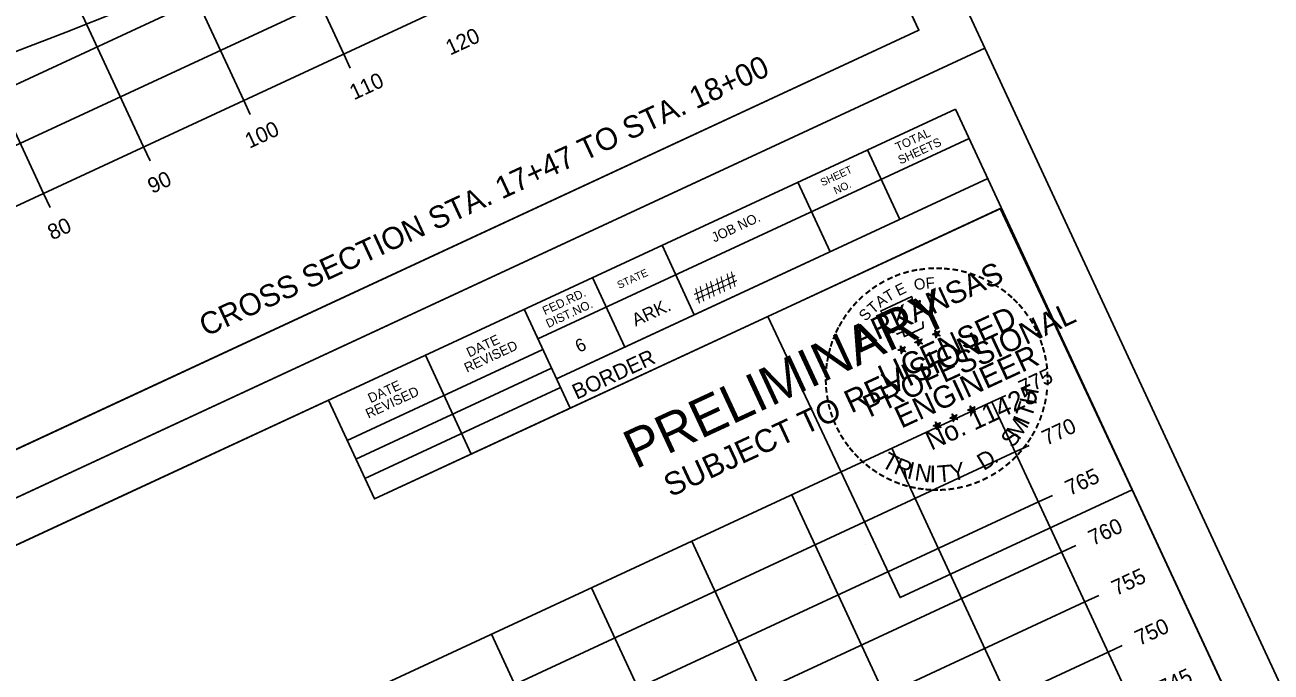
# Model space of a CAD drawing. Extents: x 1354696 to 1366163, y 660729 to 670380.
# Drawn here: x 1365608.2 to 1365721.2, y 665336.9 to 665395.6 of the extents above; entities that cross this region are included whole.
import ezdxf

# ---------------------------------------------------------------- set-up
doc = ezdxf.new("R2010")
doc.units = 0
for name, color, linetype in [('R_Axis', 7, 'Continuous'), ('R_Axis Annot', 7, 'Continuous'), ('R_Border', 7, 'Continuous'), ('R_Border PE', 7, 'Continuous'), ('R_Border Prem', 7, 'Continuous'), ('R_Draft', 7, 'Continuous'), ('R_Exist Surface', 7, 'Continuous'), ('R_Grid', 7, 'Continuous'), ('R_No Plot', 7, 'Continuous')]:
    doc.layers.add(name, color=color, linetype=linetype)

msp = doc.modelspace()

# ---------------------------------------------------------------- linework, layer by layer
at = {"layer": 'R_Axis'}
for p, q in [((1365401.32, 665283.48), (1365673.42, 665409.81)), ((1365637.73, 665391.69), (1365637.14, 665392.96)), ((1365628.66, 665387.48), (1365628.07, 665388.75)), ((1365619.59, 665383.27), (1365619, 665384.54)), ((1365610.52, 665379.06), (1365609.93, 665380.33)), ((1365697.15, 665362.02), (1365695.88, 665361.43)), ((1365716.94, 665316.08), (1365695.88, 665361.43)), ((1365699.26, 665357.48), (1365697.99, 665356.89)), ((1365701.36, 665352.95), (1365700.09, 665352.36)), ((1365703.47, 665348.41), (1365702.2, 665347.82)), ((1365705.57, 665343.88), (1365704.3, 665343.29)), ((1365707.68, 665339.34), (1365706.41, 665338.75))]:
    msp.add_line(p, q, dxfattribs=at)
at = {"layer": 'R_Border'}
for p, q in [((1365689.26, 665395.11), (1365602.74, 665581.47)), ((1365689.26, 665395.11), (1365402.48, 665261.97)), ((1365405.8, 665254.82), (1365692.58, 665387.96)), ((1365779.1, 665201.61), (1365692.58, 665387.96)), ((1365693.82, 665385.3), (1365654.72, 665367.15)), ((1365693.81, 665385.32), (1365693.81, 665385.32)), ((1365684.6, 665384.26), (1365687.52, 665377.96)), ((1365695.5, 665381.67), (1365656.41, 665363.52)), ((1365659.09, 665364.77), (1365695.5, 665381.67)), ((1365678.3, 665381.34), (1365681.22, 665375.04)), ((1365696.74, 665379), (1365639.92, 665352.63)), ((1365665.99, 665375.62), (1365668.91, 665369.32)), ((1365659.69, 665372.7), (1365662.61, 665366.4)), ((1365653.49, 665369.82), (1365657.65, 665360.85)), ((1365637.46, 665357.94), (1365655.18, 665366.17)), ((1365648.7, 665356.7), (1365644.54, 665365.66)), ((1365638.24, 665356.25), (1365655.96, 665364.48)), ((1365639.06, 665354.49), (1365656.78, 665362.72)), ((1365639.92, 665352.63), (1365635.76, 665361.59))]:
    msp.add_line(p, q, dxfattribs=at)
at = {"layer": 'R_Border PE'}
for p, q in [((1365690.86, 665367.6), (1365690.71, 665367.93)), ((1365690.71, 665367.93), (1365690.86, 665367.73)), ((1365690.71, 665367.93), (1365690.78, 665367.69)), ((1365691.13, 665367.85), (1365690.86, 665367.6)), ((1365691.13, 665367.85), (1365690.89, 665367.68)), ((1365691.13, 665367.85), (1365690.99, 665367.67)), ((1365688.89, 665366.82), (1365689.14, 665366.89)), ((1365688.89, 665366.82), (1365689.26, 665366.87)), ((1365688.89, 665366.82), (1365689.16, 665366.81)), ((1365689.26, 665366.87), (1365689.1, 665367.2)), ((1365689.1, 665367.2), (1365689.25, 665366.99)), ((1365689.1, 665367.2), (1365689.17, 665366.95)), ((1365689.19, 665366.51), (1365689.26, 665366.87)), ((1365689.19, 665366.51), (1365689.29, 665366.8)), ((1365689.19, 665366.51), (1365689.2, 665366.78)), ((1365689.53, 665367.12), (1365689.26, 665366.87)), ((1365689.58, 665366.69), (1365689.26, 665366.87)), ((1365689.53, 665367.12), (1365689.29, 665366.95)), ((1365689.58, 665366.69), (1365689.29, 665366.79)), ((1365689.58, 665366.69), (1365689.33, 665366.9)), ((1365689.53, 665367.12), (1365689.38, 665366.94)), ((1365690.5, 665367.55), (1365690.75, 665367.62)), ((1365690.5, 665367.55), (1365690.86, 665367.6)), ((1365690.5, 665367.55), (1365690.77, 665367.54)), ((1365690.79, 665367.24), (1365690.86, 665367.6)), ((1365690.79, 665367.24), (1365690.89, 665367.53)), ((1365690.79, 665367.24), (1365690.8, 665367.51)), ((1365691.18, 665367.42), (1365690.86, 665367.6)), ((1365691.18, 665367.42), (1365690.9, 665367.52)), ((1365691.18, 665367.42), (1365690.93, 665367.63)), ((1365687.38, 665366.12), (1365687.63, 665366.18)), ((1365687.38, 665366.12), (1365687.74, 665366.17)), ((1365687.38, 665366.12), (1365687.65, 665366.11)), ((1365687.74, 665366.17), (1365687.59, 665366.5)), ((1365687.59, 665366.5), (1365687.74, 665366.29)), ((1365687.59, 665366.5), (1365687.66, 665366.25)), ((1365687.67, 665365.8), (1365687.74, 665366.17)), ((1365687.67, 665365.8), (1365687.77, 665366.09)), ((1365687.67, 665365.8), (1365687.68, 665366.08)), ((1365688.01, 665366.41), (1365687.74, 665366.17)), ((1365688.06, 665365.99), (1365687.74, 665366.17)), ((1365688.01, 665366.41), (1365687.77, 665366.25)), ((1365688.06, 665365.99), (1365687.78, 665366.09)), ((1365688.06, 665365.99), (1365687.81, 665366.19)), ((1365688.01, 665366.41), (1365687.87, 665366.23)), ((1365694.05, 665360.73), (1365693.9, 665361.06)), ((1365693.9, 665361.06), (1365694.04, 665360.86)), ((1365693.9, 665361.06), (1365693.96, 665360.82)), ((1365694.32, 665360.98), (1365694.05, 665360.73)), ((1365694.32, 665360.98), (1365694.08, 665360.81)), ((1365694.32, 665360.98), (1365694.17, 665360.8)), ((1365692.08, 665359.95), (1365692.33, 665360.02)), ((1365692.08, 665359.95), (1365692.44, 665360)), ((1365692.08, 665359.95), (1365692.34, 665359.94)), ((1365692.44, 665360), (1365692.29, 665360.33)), ((1365692.29, 665360.33), (1365692.44, 665360.12)), ((1365692.29, 665360.33), (1365692.36, 665360.08)), ((1365692.37, 665359.64), (1365692.44, 665360)), ((1365692.37, 665359.64), (1365692.47, 665359.92)), ((1365692.37, 665359.64), (1365692.38, 665359.91)), ((1365692.71, 665360.24), (1365692.44, 665360)), ((1365692.76, 665359.82), (1365692.44, 665360)), ((1365692.71, 665360.24), (1365692.47, 665360.08)), ((1365692.76, 665359.82), (1365692.48, 665359.92)), ((1365692.76, 665359.82), (1365692.51, 665360.02)), ((1365692.71, 665360.24), (1365692.57, 665360.07)), ((1365693.69, 665360.69), (1365693.93, 665360.75)), ((1365693.69, 665360.69), (1365694.05, 665360.73)), ((1365693.69, 665360.69), (1365693.95, 665360.68)), ((1365693.98, 665360.37), (1365694.05, 665360.73)), ((1365693.98, 665360.37), (1365694.08, 665360.66)), ((1365693.98, 665360.37), (1365693.99, 665360.65)), ((1365694.37, 665360.55), (1365694.05, 665360.73)), ((1365694.37, 665360.55), (1365694.08, 665360.66)), ((1365694.37, 665360.55), (1365694.12, 665360.76)), ((1365690.56, 665359.25), (1365690.81, 665359.31)), ((1365690.56, 665359.25), (1365690.93, 665359.29)), ((1365690.56, 665359.25), (1365690.83, 665359.24)), ((1365690.93, 665359.29), (1365690.77, 665359.63)), ((1365690.77, 665359.63), (1365690.92, 665359.42)), ((1365690.77, 665359.63), (1365690.84, 665359.38)), ((1365690.86, 665358.93), (1365690.93, 665359.29)), ((1365690.86, 665358.93), (1365690.96, 665359.22)), ((1365690.86, 665358.93), (1365690.87, 665359.21)), ((1365691.2, 665359.54), (1365690.93, 665359.29)), ((1365691.25, 665359.12), (1365690.93, 665359.29)), ((1365691.2, 665359.54), (1365690.96, 665359.38)), ((1365691.25, 665359.12), (1365690.96, 665359.22)), ((1365691.25, 665359.12), (1365691, 665359.32)), ((1365691.2, 665359.54), (1365691.05, 665359.36))]:
    msp.add_line(p, q, dxfattribs=at)
for points in [[(1365689.36, 665370.3), (1365689.37, 665370.61), (1365688.75, 665370.3), (1365688.61, 665370.97), (1365685.78, 665369.65)], [(1365685.78, 665369.65), (1365686.38, 665369.02)], [(1365687.25, 665367.66), (1365687.29, 665367.58), (1365687.81, 665367.8), (1365687.96, 665367.35), (1365689.65, 665368.14), (1365689.61, 665368.71)], [(1365690.71, 665367.93), (1365691.18, 665367.42), (1365690.5, 665367.55), (1365691.13, 665367.85), (1365690.79, 665367.24), (1365690.71, 665367.93)], [(1365689.1, 665367.2), (1365689.58, 665366.69), (1365688.89, 665366.82), (1365689.53, 665367.12), (1365689.19, 665366.51), (1365689.1, 665367.2)], [(1365687.59, 665366.5), (1365688.06, 665365.99), (1365687.38, 665366.12), (1365688.01, 665366.41), (1365687.67, 665365.8), (1365687.59, 665366.5)], [(1365693.9, 665361.06), (1365694.37, 665360.55), (1365693.69, 665360.69), (1365694.32, 665360.98), (1365693.98, 665360.37), (1365693.9, 665361.06)], [(1365692.29, 665360.33), (1365692.76, 665359.82), (1365692.08, 665359.95), (1365692.71, 665360.24), (1365692.37, 665359.64), (1365692.29, 665360.33)], [(1365690.77, 665359.63), (1365691.25, 665359.12), (1365690.56, 665359.25), (1365691.2, 665359.54), (1365690.86, 665358.93), (1365690.77, 665359.63)]]:
    msp.add_lwpolyline(points, dxfattribs=at)
for centre, radius in [((1365690.86, 665367.6), 0.172), ((1365690.86, 665367.6), 0.145), ((1365689.26, 665366.87), 0.172), ((1365689.26, 665366.87), 0.145), ((1365689.26, 665366.87), 0.116), ((1365689.26, 665366.87), 0.0991), ((1365689.26, 665366.87), 0.0747), ((1365689.26, 665366.87), 0.0495), ((1365689.26, 665366.87), 0.0296), ((1365690.86, 665367.6), 0.116), ((1365690.86, 665367.6), 0.0991), ((1365690.86, 665367.6), 0.0747), ((1365690.86, 665367.6), 0.0495), ((1365690.86, 665367.6), 0.0296), ((1365687.74, 665366.16), 0.172), ((1365687.74, 665366.16), 0.145), ((1365687.74, 665366.16), 0.116), ((1365687.74, 665366.16), 0.0991), ((1365687.74, 665366.16), 0.0747), ((1365687.74, 665366.16), 0.0495), ((1365687.74, 665366.16), 0.0296), ((1365692.44, 665360), 0.172), ((1365692.44, 665360), 0.145), ((1365692.44, 665360), 0.116), ((1365692.44, 665360), 0.0991), ((1365692.44, 665360), 0.0747), ((1365692.44, 665360), 0.0495), ((1365692.44, 665360), 0.0296), ((1365694.05, 665360.73), 0.172), ((1365694.05, 665360.73), 0.145), ((1365694.05, 665360.73), 0.116), ((1365694.05, 665360.73), 0.0991), ((1365694.05, 665360.73), 0.0747), ((1365694.05, 665360.73), 0.0495), ((1365694.05, 665360.73), 0.0296), ((1365690.93, 665359.29), 0.172), ((1365690.93, 665359.29), 0.145), ((1365690.93, 665359.29), 0.116), ((1365690.93, 665359.29), 0.0991), ((1365690.93, 665359.29), 0.0747), ((1365690.93, 665359.29), 0.0495), ((1365690.93, 665359.29), 0.0296)]:
    msp.add_circle(centre, radius, dxfattribs=at)
at = {"layer": 'R_Exist Surface'}
msp.add_lwpolyline([(1365546.7, 665367.92), (1365556.48, 665371.18), (1365558.94, 665371.43), (1365563.82, 665371.98), (1365566.94, 665375.13), (1365567.63, 665375.73), (1365573.36, 665377.83), (1365586, 665382.97), (1365592.95, 665386.41), (1365600.55, 665390.12), (1365603.6, 665391.75), (1365611.97, 665394.94), (1365636.3, 665404.63), (1365659.46, 665415.1), (1365669.07, 665419.18)], dxfattribs=at)
at = {"layer": 'R_Grid'}
for p, q in [((1365637.14, 665392.96), (1365618.19, 665433.78)), ((1365628.07, 665388.75), (1365609.12, 665429.57)), ((1365619, 665384.54), (1365600.05, 665425.36)), ((1365609.93, 665380.33), (1365590.98, 665421.14)), ((1365397.1, 665292.55), (1365669.21, 665418.88)), ((1365399.21, 665288.01), (1365671.31, 665414.34)), ((1365401.32, 665283.48), (1365673.42, 665409.81)), ((1365423.78, 665235.1), (1365695.88, 665361.43)), ((1365716.94, 665316.08), (1365695.88, 665361.43)), ((1365425.88, 665230.56), (1365697.99, 665356.89)), ((1365707.87, 665311.87), (1365686.81, 665357.22)), ((1365427.99, 665226.03), (1365700.09, 665352.36)), ((1365698.8, 665307.65), (1365677.74, 665353.01)), ((1365689.73, 665303.44), (1365668.67, 665348.79)), ((1365430.09, 665221.49), (1365702.2, 665347.82)), ((1365680.66, 665299.23), (1365659.6, 665344.58)), ((1365432.2, 665216.96), (1365704.3, 665343.29)), ((1365671.59, 665295.02), (1365650.53, 665340.37)), ((1365434.3, 665212.42), (1365706.41, 665338.75))]:
    msp.add_line(p, q, dxfattribs=at)
at = {"layer": 'R_No Plot'}
for p, q in [((1365392.91, 665253.13), (1365695.25, 665393.5)), ((1365392.91, 665253.14), (1365695.25, 665393.5)), ((1365684.46, 665348.54), (1365684.46, 665348.54))]:
    msp.add_line(p, q, dxfattribs=at)
for points in [[(1365303.07, 665446.63), (1365605.41, 665587), (1365695.25, 665393.5), (1365392.91, 665253.13)], [(1365528.13, 665546.83), (1365545.93, 665555.09), (1365550.09, 665546.13), (1365564.7, 665552.91), (1365585.74, 665562.68), (1365597.71, 665537.19), (1365618.76, 665546.97), (1365689.26, 665395.11), (1365402.48, 665261.97), (1365315.96, 665448.32)], [(1365392.91, 665253.13), (1365695.25, 665393.5), (1365785.09, 665200), (1365482.74, 665059.63)], [(1365675.58, 665369.18), (1365696.63, 665378.95), (1365708.6, 665353.46), (1365687.55, 665343.69)], [(1365617.97, 665353.32), (1365635.76, 665361.59), (1365639.92, 665352.63), (1365654.54, 665359.41), (1365675.58, 665369.18), (1365687.55, 665343.69), (1365708.6, 665353.46), (1365779.1, 665201.61), (1365492.32, 665068.47), (1365405.8, 665254.82)]]:
    msp.add_lwpolyline(points, close=True, dxfattribs=at)

# ---------------------------------------------------------------- texts
at = {"layer": 'R_Axis Annot'}
for s, p in [('120', (1365646.78, 665392.81)), ('110', (1365638.07, 665388.76)), ('100', (1365628.59, 665384.36)), ('90', (1365619.78, 665380.27)), ('80', (1365610.71, 665376.06)), ('775', (1365698.72, 665361.97)), ('770', (1365700.82, 665357.44)), ('765', (1365702.93, 665352.9)), ('760', (1365705.03, 665348.37)), ('755', (1365707.14, 665343.83)), ('750', (1365709.24, 665339.3)), ('745', (1365711.35, 665334.76))]:
    msp.add_text(s, height=1.4, rotation=24.9042, dxfattribs=at).set_placement(p)
at = {"layer": 'R_Border'}
for s, height, p in [('TOTAL', 0.782, (1365687.35, 665384.13)), ('SHEETS', 0.782, (1365687.59, 665382.94)), ('SHEET', 0.684, (1365680.53, 665380.96)), ('NO.', 0.684, (1365681.73, 665380.22)), ('JOB NO.', 0.879, (1365670.72, 665375.87)), ('STATE', 0.684, (1365662.11, 665371.66)), ('####', 1.4, (1365669.23, 665370.29)), ('FED.RD.', 0.782, (1365655.37, 665369.28)), ('DIST.NO.', 0.782, (1365655.68, 665368.12)), ('ARK.', 1.172, (1365663.59, 665368.24)), ('REVISED', 0.879, (1365648.31, 665364.06)), ('DATE', 0.879, (1365648.52, 665365.45)), ('6', 1.17, (1365658.45, 665365.86)), ('BORDER', 1.4, (1365658.25, 665361.61)), ('DATE', 0.879, (1365639.58, 665361.3)), ('REVISED', 0.879, (1365639.37, 665359.9))]:
    msp.add_text(s, height=height, rotation=24.9042, dxfattribs=at).set_placement(p)
at = {"layer": 'R_Border PE'}
for s, height, rotation, p in [('ARKANSAS', 2, 24.9042, (1365683.89, 665366.25)), ('-', 1.6, 12.1091, (1365688.64, 665372.67)), ('-', 1.6, 7.2404, (1365689.28, 665372.79)), ('-', 1.6, 2.7593, (1365690.05, 665372.9)), ('-', 1.6, 359.0253, (1365690.73, 665372.92)), ('-', 1.6, 354.5451, (1365691.38, 665372.91)), ('-', 1.6, 350.7668, (1365692.11, 665372.85)), ('-', 1.6, 30.801, (1365685.91, 665371.52)), ('-', 1.6, 25.0904, (1365686.58, 665371.91)), ('-', 1.6, 22.6472, (1365687.24, 665372.21)), ('-', 1.6, 17.0659, (1365687.94, 665372.47)), ('O', 1, 15.3557, (1365688.96, 665371.49)), ('F', 1, 4.9748, (1365689.92, 665371.68)), ('-', 1.6, 345.4339, (1365692.84, 665372.72)), ('-', 1.6, 340.4828, (1365693.59, 665372.53)), ('-', 1.6, 334.7839, (1365694.34, 665372.27)), ('-', 1.6, 331.5563, (1365695.07, 665371.95)), ('-', 1.6, 38.5343, (1365684.75, 665370.68)), ('-', 1.6, 35.1235, (1365685.3, 665371.12)), ('T', 1, 30.9269, (1365686.46, 665370.44)), ('E', 1, 25.7365, (1365687.42, 665371)), ('-', 1.4, 328.5795, (1365695.75, 665371.64)), ('-', 1.6, 324.5725, (1365696.29, 665371.22)), ('-', 1.6, 319.567, (1365696.85, 665370.8)), ('-', 1.6, 49.2114, (1365683.71, 665369.64)), ('-', 1.6, 44.0803, (1365684.17, 665370.15)), ('PROFESSIONAL', 2, 24.9042, (1365684.79, 665359.99)), ('T', 1, 41.3078, (1365685.12, 665369.35)), ('A', 1, 36.1173, (1365685.76, 665369.93)), ('-', 1.6, 315.477, (1365697.32, 665370.39)), ('-', 1.6, 310.0274, (1365697.78, 665369.96)), ('-', 1.6, 58.9677, (1365682.89, 665368.5)), ('-', 1.6, 53.696, (1365683.27, 665369.08)), ('S', 1, 46.4982, (1365684.43, 665368.67)), ('LICENSED', 2, 24.9042, (1365686.18, 665362.74)), ('-', 1.6, 305.4535, (1365698.27, 665369.37)), ('-', 1.6, 301.5003, (1365698.74, 665368.74)), ('-', 1.6, 63.8548, (1365682.25, 665367.35)), ('-', 1.6, 61.1359, (1365682.53, 665367.89)), ('-', 1.6, 299.2343, (1365699.1, 665368.11)), ('-', 1.6, 294.8448, (1365699.4, 665367.55)), ('-', 1.6, 73.3272, (1365681.83, 665366.17)), ('-', 1.6, 67.8664, (1365682.04, 665366.79)), ('DWB', 0.01, 24.9042, (1365689.25, 665366.86)), ('DWB', 0.01, 24.9042, (1365690.85, 665367.59)), ('-', 1.6, 288.4214, (1365699.66, 665366.94)), ('-', 1.6, 79.1366, (1365681.54, 665364.87)), ('-', 1.6, 75.5183, (1365681.67, 665365.56)), ('ENGINEER', 2, 24.9042, (1365687.66, 665358.99)), ('DWB', 0.01, 24.9042, (1365687.73, 665366.15)), ('-', 1.6, 285.8995, (1365699.87, 665366.32)), ('-', 1.6, 280.6668, (1365700.06, 665365.66)), ('-', 1.6, 82.9748, (1365681.46, 665364.26)), ('-', 1.6, 277.7723, (1365700.2, 665364.93)), ('-', 1.6, 92.6784, (1365681.46, 665362.9)), ('-', 1.6, 87.7755, (1365681.44, 665363.57)), ('-', 1.6, 272.7928, (1365700.28, 665364.22)), ('-', 1.6, 269.5239, (1365700.31, 665363.54)), ('-', 1.6, 97.2986, (1365681.53, 665362.24)), ('No. 11425', 1.757, 24.9042, (1365690.38, 665357)), ('H', 1.54, 79.513, (1365699.88, 665361.11)), ('-', 1.6, 263.9754, (1365700.27, 665362.69)), ('-', 1.6, 100.3651, (1365681.65, 665361.51)), ('-', 1.6, 106.1054, (1365681.83, 665360.81)), ('T', 1.54, 71.5486, (1365699.47, 665359.88)), ('-', 1.6, 256.1579, (1365700.02, 665361.24)), ('-', 1.6, 258.7494, (1365700.18, 665361.93)), ('-', 1.6, 110.0905, (1365682.05, 665360.15)), ('-', 1.6, 113.9664, (1365682.32, 665359.5)), ('DWB', 0.01, 24.9042, (1365692.43, 665359.99)), ('DWB', 0.01, 24.9042, (1365694.04, 665360.72)), ('M', 1.54, 57.5605, (1365698.35, 665357.9)), ('I', 1.54, 67.0178, (1365699.16, 665359.21)), ('-', 1.6, 250.6695, (1365699.83, 665360.53)), ('-', 1.6, 119.1, (1365682.66, 665358.86)), ('DWB', 0.01, 24.9042, (1365690.92, 665359.28)), ('S', 1.54, 51.8354, (1365697.76, 665357.18)), ('-', 1.6, 240.6405, (1365699.27, 665359.18)), ('-', 1.6, 245.9893, (1365699.57, 665359.84)), ('-', 1.6, 123.8521, (1365683.01, 665358.28)), ('-', 1.6, 126.6191, (1365683.44, 665357.68)), ('-', 1.6, 232.261, (1365698.59, 665358.06)), ('-', 1.6, 237.1533, (1365698.95, 665358.61)), ('-', 1.6, 130.362, (1365683.84, 665357.2)), ('-', 1.6, 133.9916, (1365684.3, 665356.72)), ('T', 1.54, 330.9447, (1365685.76, 665355.61)), ('D', 1.54, 31.3011, (1365695.13, 665355.15)), ('-', 1.6, 225.6226, (1365697.71, 665357)), ('-', 1.6, 229.1558, (1365698.16, 665357.51)), ('-', 1.6, 138.9685, (1365684.78, 665356.29)), ('-', 1.6, 140.633, (1365685.31, 665355.86)), ('-', 1.6, 145.3513, (1365685.89, 665355.48)), ('R', 1.54, 338.9091, (1365686.89, 665354.98)), ('I', 1.54, 346.8735, (1365688.1, 665354.52)), ('N', 1.54, 351.4044, (1365688.81, 665354.33)), ('I', 1.54, 0.2645, (1365690.24, 665354.12)), ('T', 1.54, 4.7953, (1365690.98, 665354.11)), ('Y', 1.54, 12.7597, (1365692.27, 665354.21)), ('.', 1.54, 38.6683, (1365696.15, 665355.76)), ('-', 1.6, 216.1899, (1365696.62, 665356.01)), ('-', 1.6, 220.3785, (1365697.2, 665356.5)), ('-', 1.6, 150.7976, (1365686.49, 665355.14)), ('-', 1.6, 155.6223, (1365687.14, 665354.83)), ('-', 1.6, 159.128, (1365687.84, 665354.55)), ('-', 1.6, 201.4224, (1365694.64, 665354.84)), ('-', 1.6, 206.4959, (1365695.31, 665355.17)), ('-', 1.6, 210.7208, (1365696.01, 665355.58)), ('-', 1.6, 163.838, (1365688.51, 665354.35)), ('-', 1.6, 169.5505, (1365689.18, 665354.22)), ('-', 1.6, 172.994, (1365689.85, 665354.12)), ('-', 1.6, 176.4746, (1365690.51, 665354.07)), ('-', 1.6, 179.5044, (1365691.09, 665354.06)), ('-', 1.6, 183.4654, (1365691.76, 665354.1)), ('-', 1.6, 187.7024, (1365692.47, 665354.19)), ('-', 1.6, 192.4597, (1365693.19, 665354.35)), ('-', 1.6, 198.0196, (1365693.94, 665354.57))]:
    msp.add_text(s, height=height, rotation=rotation, dxfattribs=at).set_placement(p)
at = {"layer": 'R_Border Prem'}
for s, height, p in [('PRELIMINARY', 3.5, (1365663.59, 665355.3)), ('SUBJECT TO REVISION', 2.0751, (1365666.76, 665352.77)), ('DWB', 0.01, (1365663.49, 665357.29))]:
    msp.add_text(s, height=height, rotation=24.9042, dxfattribs=at).set_placement(p)
at = {"layer": 'R_Draft'}
msp.add_text('CROSS SECTION STA. 17+47 TO STA. 18+00', height=2, rotation=24.9042, dxfattribs=at).set_placement((1365624.64, 665367.31))

doc.saveas('drawing.dxf')
